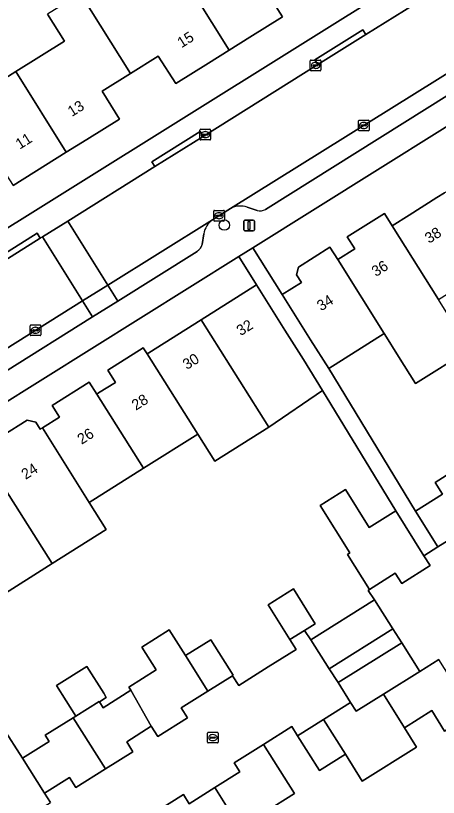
# Model space of a CAD drawing. Extents: x 157767 to 159172, y 387839 to 389425.
# Drawn here: x 158639.9 to 158679.5, y 388286 to 388359.2 of the extents above; entities that cross this region are included whole.
import ezdxf

# ---------------------------------------------------------------- set-up
doc = ezdxf.new("R2010")
doc.units = 0
for name, color, linetype in [('IMGEO_Boom', 7, 'Continuous'), ('IMGEO_Erf', 7, 'Continuous'), ('IMGEO_Kolk', 7, 'Continuous'), ('IMGEO_Lichtmast', 7, 'Continuous'), ('IMGEO_Pand', 7, 'Continuous'), ('IMGEO_Pand_nummerreeks', 7, 'Continuous'), ('IMGEO_Parkeervlak_open', 7, 'Continuous'), ('IMGEO_Rijbaan_lokaal_open', 7, 'Continuous'), ('IMGEO_Voetpad_open', 7, 'Continuous')]:
    doc.layers.add(name, color=color, linetype=linetype)

msp = doc.modelspace()

# ---------------------------------------------------------------- linework, layer by layer
at = {"layer": 'IMGEO_Boom'}
msp.add_circle((158659.453, 388339.583), 0.489, dxfattribs=at)
at = {"layer": 'IMGEO_Erf'}
for points in [[(158581.666, 388351.761), (158603.405, 388317.002), (158686.836, 388369.127)], [(158663.283, 388361.68), (158664.893, 388359.075), (158661.853, 388357.174), (158659.911, 388355.959), (158657.963, 388354.741), (158654.91, 388352.832), (158653.266, 388355.398), (158650.656, 388353.776), (158648.013, 388352.134), (158649.622, 388349.508), (158646.573, 388347.6), (158644.653, 388346.399), (158642.707, 388345.181), (158639.667, 388343.279)], [(158635.375, 388351.106), (158639.925, 388353.954), (158644.493, 388356.813), (158642.904, 388359.353)], [(158691.576, 388355.876), (158662.12, 388337.462), (158664.875, 388333.079), (158666.67, 388334.207), (158666.223, 388334.918), (158666.39, 388335.649), (158669.344, 388337.505), (158670.073, 388336.345), (158671.678, 388337.354), (158670.97, 388338.481), (158674.445, 388340.664), (158675.167, 388339.514), (158676.778, 388340.527), (158679.372, 388342.156), (158680.078, 388342.6)], [(158638.719, 388319.88), (158640.986, 388321.318), (158641.786, 388321.136), (158642.211, 388320.458), (158642.41, 388320.583), (158644.03, 388321.602), (158643.342, 388322.695), (158646.802, 388324.871), (158647.503, 388323.757), (158647.663, 388323.858), (158649.246, 388324.854), (158648.527, 388325.996), (158651.863, 388328.094), (158652.218, 388327.529), (158652.379, 388327.63), (158657.297, 388330.723), (158662.467, 388333.974), (158660.802, 388336.638), (158614.878, 388307.93)], [(158682.438, 388327.934), (158677.357, 388324.744), (158675.775, 388327.263), (158674.473, 388329.336), (158674.423, 388329.416), (158669.227, 388326.152), (158677.361, 388312.788), (158679.887, 388314.37), (158679.188, 388315.485), (158682.047, 388317.275)], [(158638.698, 388292.538), (158640.561, 388289.657), (158643.05, 388291.223), (158642.688, 388291.8), (158645.306, 388293.446), (158645.535, 388293.59), (158643.731, 388296.458), (158646.573, 388298.246), (158648.155, 388295.731), (158648.396, 388295.348), (158647.75, 388294.942), (158648.102, 388294.383), (158650.702, 388296.018), (158650.518, 388296.312), (158653.062, 388297.912), (158651.713, 388300.061), (158654.299, 388301.684), (158655.826, 388299.257), (158658.196, 388300.748), (158660.292, 388297.416), (158660.232, 388297.378), (158660.802, 388296.471), (158663.569, 388298.211), (158666.168, 388299.846), (158665.595, 388300.756), (158663.546, 388304.013), (158665.92, 388305.506), (158667.968, 388302.249), (158666.958, 388301.613), (158667.563, 388300.725), (158673.519, 388304.471), (158672.933, 388305.365), (158673.057, 388305.454), (158670.994, 388308.734), (158671.221, 388308.877), (158668.419, 388313.332), (158670.795, 388314.825), (158673.032, 388311.265), (158675.505, 388312.82), (158668.64, 388324.075), (158663.635, 388320.651), (158658.557, 388317.456), (158656.958, 388319.995), (158651.879, 388316.8), (158646.8, 388313.606), (158648.397, 388311.068), (158643.318, 388307.874), (158638.239, 388304.68)], [(158688.453, 388284.454), (158682.611, 388293.765), (158680.088, 388292.183), (158678.883, 388294.104), (158676.326, 388292.5), (158677.465, 388290.685), (158672.376, 388287.492), (158670.789, 388290.023), (158668.356, 388288.498), (158666.311, 388291.758), (158665.779, 388292.605), (158663.126, 388290.941), (158666.012, 388286.34), (158663.251, 388284.61)]]:
    msp.add_lwpolyline(points, dxfattribs=at)
at = {"layer": 'IMGEO_Kolk'}
for p, q in [((158667.503, 388354.111), (158667.503, 388354.963)), ((158667.578, 388355.037), (158668.43, 388355.037)), ((158667.762, 388354.531), (158667.762, 388354.543)), ((158667.805, 388354.58), (158668.203, 388354.58)), ((158667.991, 388354.817), (158668.016, 388354.817)), ((158668.246, 388354.543), (158668.246, 388354.531)), ((158668.504, 388354.963), (158668.504, 388354.111)), ((158668.43, 388354.037), (158667.578, 388354.037)), ((158668.2, 388354.494), (158667.802, 388354.494)), ((158668.014, 388354.257), (158667.989, 388354.257)), ((158672.089, 388349.414), (158672.941, 388349.414)), ((158672.014, 388348.488), (158672.014, 388349.34)), ((158672.273, 388348.908), (158672.273, 388348.92)), ((158672.711, 388348.871), (158672.313, 388348.871)), ((158672.316, 388348.957), (158672.714, 388348.957)), ((158672.502, 388349.194), (158672.527, 388349.194)), ((158672.757, 388348.92), (158672.757, 388348.908)), ((158673.015, 388349.34), (158673.015, 388348.488)), ((158657.169, 388347.63), (158657.169, 388348.482)), ((158657.244, 388348.556), (158658.096, 388348.556)), ((158657.428, 388348.05), (158657.428, 388348.062)), ((158657.866, 388348.013), (158657.468, 388348.013)), ((158657.471, 388348.099), (158657.869, 388348.099)), ((158657.657, 388348.336), (158657.682, 388348.336)), ((158657.912, 388348.062), (158657.912, 388348.05)), ((158658.17, 388348.482), (158658.17, 388347.63)), ((158672.941, 388348.414), (158672.089, 388348.414)), ((158672.525, 388348.634), (158672.5, 388348.634)), ((158658.096, 388347.556), (158657.244, 388347.556)), ((158657.68, 388347.776), (158657.655, 388347.776)), ((158658.458, 388340.034), (158658.458, 388340.886)), ((158658.533, 388340.96), (158659.385, 388340.96)), ((158658.946, 388340.74), (158658.971, 388340.74)), ((158659.459, 388340.886), (158659.459, 388340.034)), ((158659.385, 388339.96), (158658.533, 388339.96)), ((158658.717, 388340.454), (158658.717, 388340.466)), ((158659.155, 388340.417), (158658.757, 388340.417)), ((158658.76, 388340.503), (158659.158, 388340.503)), ((158658.969, 388340.18), (158658.944, 388340.18)), ((158659.201, 388340.466), (158659.201, 388340.454)), ((158641.263, 388329.301), (158641.263, 388330.153)), ((158641.338, 388330.227), (158642.19, 388330.227)), ((158641.522, 388329.721), (158641.522, 388329.733)), ((158641.96, 388329.684), (158641.562, 388329.684)), ((158641.565, 388329.77), (158641.963, 388329.77)), ((158641.751, 388330.007), (158641.776, 388330.007)), ((158642.006, 388329.733), (158642.006, 388329.721)), ((158642.264, 388330.153), (158642.264, 388329.301)), ((158642.19, 388329.227), (158641.338, 388329.227)), ((158641.774, 388329.447), (158641.749, 388329.447)), ((158657.879, 388291.156), (158657.879, 388292.008)), ((158657.954, 388292.082), (158658.806, 388292.082)), ((158658.138, 388291.576), (158658.138, 388291.588)), ((158658.181, 388291.625), (158658.579, 388291.625)), ((158658.367, 388291.862), (158658.392, 388291.862)), ((158658.622, 388291.588), (158658.622, 388291.576)), ((158658.88, 388292.008), (158658.88, 388291.156)), ((158658.806, 388291.082), (158657.954, 388291.082)), ((158658.576, 388291.539), (158658.178, 388291.539)), ((158658.39, 388291.302), (158658.365, 388291.302))]:
    msp.add_line(p, q, dxfattribs=at)
for points in [[(158667.503, 388354.111), (158667.503, 388354.963)], [(158667.578, 388355.037), (158668.43, 388355.037)], [(158668.504, 388354.963), (158668.504, 388354.111)], [(158668.43, 388354.037), (158667.578, 388354.037)], [(158672.089, 388349.414), (158672.941, 388349.414)], [(158672.014, 388348.488), (158672.014, 388349.34)], [(158673.015, 388349.34), (158673.015, 388348.488)], [(158657.169, 388347.63), (158657.169, 388348.482)], [(158657.244, 388348.556), (158658.096, 388348.556)], [(158658.17, 388348.482), (158658.17, 388347.63)], [(158672.941, 388348.414), (158672.089, 388348.414)], [(158658.096, 388347.556), (158657.244, 388347.556)], [(158658.458, 388340.034), (158658.458, 388340.886)], [(158658.533, 388340.96), (158659.385, 388340.96)], [(158659.459, 388340.886), (158659.459, 388340.034)], [(158659.385, 388339.96), (158658.533, 388339.96)], [(158641.263, 388329.301), (158641.263, 388330.153)], [(158641.338, 388330.227), (158642.19, 388330.227)], [(158642.264, 388330.153), (158642.264, 388329.301)], [(158642.19, 388329.227), (158641.338, 388329.227)], [(158657.879, 388291.156), (158657.879, 388292.008)], [(158657.954, 388292.082), (158658.806, 388292.082)], [(158658.88, 388292.008), (158658.88, 388291.156)], [(158658.806, 388291.082), (158657.954, 388291.082)]]:
    msp.add_lwpolyline(points, dxfattribs=at)
for centre, radius, start, end in [((158667.58, 388354.961), 0.0765, 91.55205, 178.44795), ((158667.58, 388354.961), 0.0765, 91.55205, 178.44795), ((158667.802, 388354.54), 0.0403, 85.87752, 175.75265), ((158668.207, 388354.542), 0.0386, 1.73085, 96.63898), ((158668.428, 388354.961), 0.0765, 1.55205, 88.44795), ((158668.428, 388354.961), 0.0765, 1.55205, 88.44795), ((158667.58, 388354.113), 0.0765, 181.55205, 268.44795), ((158667.58, 388354.113), 0.0765, 181.55205, 268.44795), ((158667.799, 388354.53), 0.0366, 178.93798, 274.71019), ((158668.203, 388354.537), 0.043, 264.86636, 352.45326), ((158668.428, 388354.113), 0.0765, 271.55205, 358.44795), ((158668.428, 388354.113), 0.0765, 271.55205, 358.44795), ((158672.091, 388349.338), 0.0765, 91.55205, 178.44795), ((158672.091, 388349.338), 0.0765, 91.55205, 178.44795), ((158672.939, 388349.338), 0.0765, 1.55205, 88.44795), ((158672.939, 388349.338), 0.0765, 1.55205, 88.44795), ((158672.313, 388348.917), 0.0403, 85.87752, 175.75265), ((158672.31, 388348.907), 0.0366, 178.93798, 274.71019), ((158672.714, 388348.914), 0.043, 264.86636, 352.45326), ((158672.718, 388348.919), 0.0386, 1.73085, 96.63898), ((158657.246, 388348.48), 0.0765, 91.55205, 178.44795), ((158657.246, 388348.48), 0.0765, 91.55205, 178.44795), ((158657.468, 388348.059), 0.0403, 85.87752, 175.75265), ((158657.465, 388348.049), 0.0366, 178.93798, 274.71019), ((158657.869, 388348.056), 0.043, 264.86636, 352.45326), ((158657.873, 388348.061), 0.0386, 1.73085, 96.63898), ((158658.094, 388348.48), 0.0765, 1.55205, 88.44795), ((158658.094, 388348.48), 0.0765, 1.55205, 88.44795), ((158672.091, 388348.49), 0.0765, 181.55205, 268.44795), ((158672.091, 388348.49), 0.0765, 181.55205, 268.44795), ((158672.939, 388348.49), 0.0765, 271.55205, 358.44795), ((158672.939, 388348.49), 0.0765, 271.55205, 358.44795), ((158657.246, 388347.632), 0.0765, 181.55205, 268.44795), ((158657.246, 388347.632), 0.0765, 181.55205, 268.44795), ((158658.094, 388347.632), 0.0765, 271.55205, 358.44795), ((158658.094, 388347.632), 0.0765, 271.55205, 358.44795), ((158658.535, 388340.884), 0.0765, 91.55205, 178.44795), ((158658.535, 388340.884), 0.0765, 91.55205, 178.44795), ((158659.383, 388340.884), 0.0765, 1.55205, 88.44795), ((158659.383, 388340.884), 0.0765, 1.55205, 88.44795), ((158658.535, 388340.036), 0.0765, 181.55205, 268.44795), ((158658.535, 388340.036), 0.0765, 181.55205, 268.44795), ((158658.757, 388340.463), 0.0403, 85.87752, 175.75265), ((158658.754, 388340.453), 0.0366, 178.93798, 274.71019), ((158659.158, 388340.46), 0.043, 264.86636, 352.45326), ((158659.162, 388340.465), 0.0386, 1.73085, 96.63898), ((158659.383, 388340.036), 0.0765, 271.55205, 358.44795), ((158659.383, 388340.036), 0.0765, 271.55205, 358.44795), ((158641.34, 388330.151), 0.0765, 91.55205, 178.44795), ((158641.34, 388330.151), 0.0765, 91.55205, 178.44795), ((158641.562, 388329.73), 0.0403, 85.87752, 175.75265), ((158641.559, 388329.72), 0.0366, 178.93798, 274.71019), ((158641.963, 388329.727), 0.043, 264.86636, 352.45326), ((158641.967, 388329.732), 0.0386, 1.73085, 96.63898), ((158642.188, 388330.151), 0.0765, 1.55205, 88.44795), ((158642.188, 388330.151), 0.0765, 1.55205, 88.44795), ((158641.34, 388329.303), 0.0765, 181.55205, 268.44795), ((158641.34, 388329.303), 0.0765, 181.55205, 268.44795), ((158642.188, 388329.303), 0.0765, 271.55205, 358.44795), ((158642.188, 388329.303), 0.0765, 271.55205, 358.44795), ((158657.956, 388292.006), 0.0765, 91.55205, 178.44795), ((158657.956, 388292.006), 0.0765, 91.55205, 178.44795), ((158658.178, 388291.585), 0.0403, 85.87752, 175.75265), ((158658.175, 388291.575), 0.0366, 178.93798, 274.71019), ((158658.579, 388291.582), 0.043, 264.86636, 352.45326), ((158658.583, 388291.587), 0.0386, 1.73085, 96.63898), ((158658.804, 388292.006), 0.0765, 1.55205, 88.44795), ((158658.804, 388292.006), 0.0765, 1.55205, 88.44795), ((158657.956, 388291.158), 0.0765, 181.55205, 268.44795), ((158657.956, 388291.158), 0.0765, 181.55205, 268.44795), ((158658.804, 388291.158), 0.0765, 271.55205, 358.44795), ((158658.804, 388291.158), 0.0765, 271.55205, 358.44795)]:
    msp.add_arc(centre, radius, start, end, dxfattribs=at)
for centre, major_axis, ratio, start_param, end_param in [((158667.99, 388354.537), (-0.387, 0.002), 0.722429, 4.712389, 7.853982), ((158668.015, 388354.537), (-0.39, 0.002), 0.717154, 1.570796, 4.712389), ((158672.501, 388348.914), (-0.387, 0.002), 0.722429, 4.712389, 7.853982), ((158672.526, 388348.914), (-0.39, 0.002), 0.717154, 1.570796, 4.712389), ((158657.656, 388348.056), (-0.387, 0.002), 0.722429, 4.712389, 7.853982), ((158657.681, 388348.056), (-0.39, 0.002), 0.717154, 1.570796, 4.712389), ((158658.945, 388340.46), (-0.387, 0.002), 0.722429, 4.712389, 7.853982), ((158658.97, 388340.46), (-0.39, 0.002), 0.717154, 1.570796, 4.712389), ((158641.75, 388329.727), (-0.387, 0.002), 0.722429, 4.712389, 7.853982), ((158641.775, 388329.727), (-0.39, 0.002), 0.717154, 1.570796, 4.712389), ((158658.366, 388291.582), (-0.387, 0.002), 0.722429, 4.712389, 7.853982), ((158658.391, 388291.582), (-0.39, 0.002), 0.717154, 1.570796, 4.712389)]:
    msp.add_ellipse(centre, major_axis=major_axis, ratio=ratio, start_param=start_param, end_param=end_param, dxfattribs=at)
at = {"layer": 'IMGEO_Lichtmast'}
for p, q in [((158661.276, 388339.142), (158661.276, 388339.942)), ((158661.276, 388339.942), (158661.276, 388339.142)), ((158661.376, 388340.042), (158662.166, 388340.042)), ((158662.166, 388340.042), (158661.376, 388340.042)), ((158662.266, 388339.942), (158662.266, 388339.142)), ((158662.266, 388339.142), (158662.266, 388339.942)), ((158662.166, 388339.042), (158661.376, 388339.042)), ((158661.376, 388339.042), (158662.166, 388339.042))]:
    msp.add_line(p, q, dxfattribs=at)
msp.add_lwpolyline([(158661.696, 388339.917), (158661.846, 388339.917), (158661.846, 388339.167), (158661.696, 388339.167), (158661.696, 388339.917)], dxfattribs=at)
for centre, start, end in [((158661.376, 388339.942), 90, 180), ((158661.376, 388339.942), 90, 180), ((158662.166, 388339.942), 0, 90), ((158662.166, 388339.942), 360, 90), ((158661.376, 388339.142), 180, 270), ((158661.376, 388339.142), 180, 270), ((158662.166, 388339.142), 270, 0), ((158662.166, 388339.142), 270, 0)]:
    msp.add_arc(centre, 0.1, start, end, dxfattribs=at)
at = {"layer": 'IMGEO_Pand'}
for points in [[(158661.23, 388370.823), (158658.152, 388368.896), (158653.599, 388366.045), (158655.188, 388363.506), (158659.911, 388355.959), (158661.853, 388357.174), (158664.893, 388359.075), (158663.283, 388361.68), (158665.918, 388363.33)], [(158659.911, 388355.959), (158655.188, 388363.506), (158650.623, 388360.649), (158649.033, 388363.189), (158645.967, 388361.27), (158650.656, 388353.776), (158653.266, 388355.398), (158654.91, 388352.832), (158657.963, 388354.741)], [(158644.653, 388346.399), (158646.573, 388347.6), (158649.622, 388349.508), (158648.013, 388352.134), (158650.656, 388353.776), (158645.967, 388361.27), (158642.904, 388359.353), (158644.493, 388356.813), (158639.925, 388353.954)], [(158644.653, 388346.399), (158639.925, 388353.954), (158635.375, 388351.106), (158633.785, 388353.646), (158630.704, 388351.717), (158635.398, 388344.217), (158638.005, 388345.856), (158639.667, 388343.279), (158642.707, 388345.181)], [(158680.248, 388342.707), (158680.078, 388342.6), (158679.372, 388342.156), (158676.778, 388340.527), (158675.167, 388339.514), (158679.503, 388332.608), (158684.584, 388335.8), (158684.242, 388336.345)], [(158675.167, 388339.514), (158674.445, 388340.664), (158670.97, 388338.481), (158671.678, 388337.354), (158670.073, 388336.345), (158674.423, 388329.416), (158674.473, 388329.336), (158675.775, 388327.263), (158677.357, 388324.744), (158682.438, 388327.934), (158680.856, 388330.453), (158679.503, 388332.608)], [(158670.073, 388336.345), (158669.344, 388337.505), (158666.39, 388335.649), (158666.223, 388334.918), (158666.67, 388334.207), (158664.875, 388333.079), (158667.535, 388328.846), (158669.227, 388326.152), (158674.423, 388329.416)], [(158657.297, 388330.723), (158663.635, 388320.651), (158668.64, 388324.075), (158666.863, 388326.983), (158665.128, 388329.742), (158662.467, 388333.974)], [(158657.297, 388330.723), (158652.379, 388327.63), (158652.218, 388327.529), (158656.958, 388319.995), (158658.557, 388317.456), (158663.635, 388320.651)], [(158652.218, 388327.529), (158651.863, 388328.094), (158648.527, 388325.996), (158649.246, 388324.854), (158647.663, 388323.858), (158647.503, 388323.757), (158651.879, 388316.8), (158656.958, 388319.995)], [(158647.503, 388323.757), (158646.802, 388324.871), (158643.342, 388322.695), (158644.03, 388321.602), (158642.41, 388320.583), (158646.8, 388313.606), (158651.879, 388316.8)], [(158642.41, 388320.583), (158642.211, 388320.458), (158641.786, 388321.136), (158640.986, 388321.318), (158638.719, 388319.88), (158638.537, 388319.08), (158638.957, 388318.411), (158637.333, 388317.389), (158638.933, 388314.845), (158643.318, 388307.874), (158648.397, 388311.068), (158646.8, 388313.606)], [(158682.047, 388317.275), (158679.188, 388315.485), (158679.887, 388314.37), (158677.361, 388312.788), (158679.459, 388309.438), (158681.966, 388311.008), (158682.509, 388310.141), (158685.392, 388311.947)], [(158638.933, 388314.845), (158638.77, 388314.743), (158633.853, 388311.651), (158638.239, 388304.68), (158643.318, 388307.874)], [(158675.505, 388312.82), (158673.032, 388311.265), (158670.795, 388314.825), (158668.419, 388313.332), (158671.221, 388308.877), (158670.994, 388308.734), (158673.057, 388305.454), (158675.462, 388306.967), (158676.064, 388306.008), (158678.733, 388307.687), (158678.155, 388308.605)], [(158666.958, 388301.613), (158667.968, 388302.249), (158665.92, 388305.506), (158663.546, 388304.013), (158665.595, 388300.756)], [(158675.223, 388301.762), (158673.519, 388304.471), (158667.563, 388300.725), (158669.267, 388298.016)], [(158657.922, 388295.925), (158655.826, 388299.257), (158654.299, 388301.684), (158651.713, 388300.061), (158653.062, 388297.912), (158650.518, 388296.312), (158650.702, 388296.018), (158652.616, 388292.638), (158653.225, 388291.67), (158656.01, 388293.421), (158655.423, 388294.354)], [(158658.196, 388300.748), (158655.826, 388299.257), (158657.922, 388295.925), (158660.232, 388297.378), (158660.292, 388297.416)], [(158671.286, 388294.877), (158671.808, 388294.041), (158674.356, 388295.641), (158677.756, 388297.774), (158676.073, 388300.457), (158670.126, 388296.726)], [(158679.542, 388298.894), (158677.756, 388297.774), (158674.356, 388295.641), (158676.326, 388292.5), (158678.883, 388294.104), (158680.088, 388292.183), (158682.611, 388293.765), (158682.718, 388293.832)], [(158643.731, 388296.458), (158645.535, 388293.59), (158647.731, 388294.972), (158647.75, 388294.942), (158648.396, 388295.348), (158648.155, 388295.731), (158646.573, 388298.246)], [(158650.702, 388296.018), (158648.102, 388294.383), (158647.75, 388294.942), (158647.731, 388294.972), (158645.535, 388293.59), (158645.306, 388293.446), (158648.327, 388288.643), (158650.899, 388290.261), (158650.314, 388291.191), (158652.616, 388292.638)], [(158674.356, 388295.641), (158671.808, 388294.041), (158671.286, 388294.877), (158668.744, 388293.284), (158670.789, 388290.023), (158672.376, 388287.492), (158677.465, 388290.685), (158676.326, 388292.5)], [(158640.561, 388289.657), (158642.623, 388286.383), (158644.96, 388287.853), (158645.558, 388286.902), (158648.327, 388288.643), (158645.306, 388293.446), (158642.688, 388291.8), (158643.05, 388291.223)], [(158670.789, 388290.023), (158668.744, 388293.284), (158666.311, 388291.758), (158668.356, 388288.498)], [(158640.561, 388289.657), (158638.698, 388292.538), (158634.595, 388290.037), (158633.528, 388289.387), (158635.37, 388286.458), (158637.444, 388283.153), (158639.833, 388284.655), (158640.404, 388283.746), (158643.183, 388285.493), (158642.623, 388286.383)], [(158663.126, 388290.941), (158660.367, 388289.212), (158660.898, 388288.364), (158658.569, 388286.904), (158660.606, 388283.655), (158662.934, 388285.116), (158663.251, 388284.61), (158666.012, 388286.34)], [(158658.569, 388286.904), (158656.155, 388285.39), (158655.615, 388286.25), (158652.942, 388284.574), (158656.236, 388279.322), (158657.11, 388277.929), (158662.231, 388281.139), (158660.606, 388283.655)]]:
    msp.add_lwpolyline(points, close=True, dxfattribs=at)
at = {"layer": 'IMGEO_Parkeervlak_open'}
for points in [[(158685.867, 388357.245), (158660.045, 388341.136)], [(158663.296, 388341.058), (158684.721, 388354.457)], [(158661.592, 388341.251), (158662.533, 388340.934)], [(158658.36, 388340.085), (158648.536, 388333.956), (158649.473, 388332.457), (158656.923, 388337.124)], [(158657.363, 388337.779), (158657.528, 388338.765)], [(158638.959, 388325.87), (158647.109, 388330.976), (158646.169, 388332.48), (158635.697, 388325.947)]]:
    msp.add_lwpolyline(points, dxfattribs=at)
msp.add_lwpolyline([(158648.536, 388333.956), (158646.169, 388332.48), (158647.109, 388330.976), (158649.473, 388332.457)], close=True, dxfattribs=at)
for centre, radius, start, end in [((158660.942, 388339.535), 1.835, 69.25129, 119.25151), ((158662.769, 388341.89), 0.985, 256.12841, 302.33319), ((158659.439, 388338.482), 1.932, 123.96149, 171.5918), ((158656.349, 388337.985), 1.034, 303.68252, 348.53457)]:
    msp.add_arc(centre, radius, start, end, dxfattribs=at)
at = {"layer": 'IMGEO_Rijbaan_lokaal_open'}
for points in [[(158689.306, 388367.788), (158687.415, 388366.609), (158682.67, 388363.64), (158672.713, 388357.418), (158668.22, 388354.61), (158657.467, 388347.889), (158652.945, 388345.063), (158644.783, 388339.961), (158648.536, 388333.956), (158658.36, 388340.085), (158660.045, 388341.136), (158685.867, 388357.245), (158686.32, 388357.528)], [(158681.966, 388311.008), (158679.459, 388309.438), (158678.155, 388308.605), (158678.733, 388307.687), (158676.064, 388306.008), (158675.462, 388306.967), (158673.057, 388305.454), (158672.933, 388305.365), (158673.519, 388304.471), (158675.223, 388301.762), (158676.073, 388300.457), (158677.756, 388297.774), (158679.542, 388298.894)], [(158652.942, 388284.574), (158655.615, 388286.25), (158656.155, 388285.39), (158658.569, 388286.904), (158660.898, 388288.364), (158660.367, 388289.212), (158663.126, 388290.941), (158665.779, 388292.605), (158666.311, 388291.758), (158668.744, 388293.284), (158671.286, 388294.877), (158670.126, 388296.726), (158669.267, 388298.016), (158667.563, 388300.725), (158666.958, 388301.613), (158665.595, 388300.756), (158666.168, 388299.846), (158663.569, 388298.211), (158660.802, 388296.471), (158660.232, 388297.378), (158657.922, 388295.925), (158655.423, 388294.354), (158656.01, 388293.421), (158653.225, 388291.67), (158652.616, 388292.638), (158650.314, 388291.191), (158650.899, 388290.261), (158648.327, 388288.643), (158645.558, 388286.902), (158644.96, 388287.853), (158642.623, 388286.383), (158643.183, 388285.493)]]:
    msp.add_lwpolyline(points, dxfattribs=at)
for points in [[(158642.417, 388338.483), (158646.169, 388332.48), (158648.536, 388333.956), (158644.783, 388339.961)], [(158608.945, 388317.563), (158603.525, 388314.176), (158596.754, 388309.944), (158596.235, 388309.62), (158594.333, 388308.431), (158598.054, 388302.463), (158607.727, 388308.498), (158608.521, 388308.993), (158612.961, 388311.763), (158613.957, 388312.384), (158633.989, 388324.881), (158635.697, 388325.947), (158646.169, 388332.48), (158642.417, 388338.483), (158642.207, 388338.352), (158637.691, 388335.529), (158627.045, 388328.875), (158622.545, 388326.063), (158612.124, 388319.55)], [(158670.126, 388296.726), (158676.073, 388300.457), (158675.223, 388301.762), (158669.267, 388298.016)]]:
    msp.add_lwpolyline(points, close=True, dxfattribs=at)
at = {"layer": 'IMGEO_Voetpad_open'}
for points in [[(158692.048, 388372.383), (158686.836, 388369.127), (158603.405, 388317.002), (158601.325, 388315.771), (158596.962, 388312.998), (158596.02, 388314.508), (158593.97, 388313.222), (158568.709, 388297.399)], [(158641.918, 388338.813), (158642.207, 388338.352), (158642.417, 388338.483), (158644.783, 388339.961), (158652.945, 388345.063), (158652.664, 388345.515), (158657.186, 388348.341), (158657.467, 388347.889), (158668.22, 388354.61), (158667.944, 388355.053), (158672.44, 388357.857), (158672.713, 388357.418), (158682.67, 388363.64), (158682.402, 388364.07), (158687.151, 388367.033), (158687.415, 388366.609), (158689.306, 388367.788)], [(158583.204, 388288.164), (158611.396, 388305.752), (158614.878, 388307.93), (158660.802, 388336.638), (158662.12, 388337.462), (158691.576, 388355.876)], [(158684.721, 388354.457), (158663.296, 388341.058)], [(158660.045, 388341.136), (158658.36, 388340.085)], [(158662.533, 388340.934), (158661.592, 388341.251)], [(158596.235, 388309.62), (158596.754, 388309.944), (158596.203, 388310.826), (158602.974, 388315.058), (158603.525, 388314.176), (158608.945, 388317.563), (158608.653, 388318.032), (158611.834, 388320.015), (158612.124, 388319.55), (158622.545, 388326.063), (158622.262, 388326.517), (158626.762, 388329.329), (158627.045, 388328.875), (158637.691, 388335.529), (158637.408, 388335.98), (158641.918, 388338.813)], [(158657.528, 388338.765), (158657.363, 388337.779)], [(158656.923, 388337.124), (158649.473, 388332.457), (158647.109, 388330.976), (158638.959, 388325.87)]]:
    msp.add_lwpolyline(points, dxfattribs=at)
for points in [[(158668.22, 388354.61), (158672.713, 388357.418), (158672.44, 388357.857), (158667.944, 388355.053)], [(158652.945, 388345.063), (158657.467, 388347.889), (158657.186, 388348.341), (158652.664, 388345.515)], [(158637.691, 388335.529), (158642.207, 388338.352), (158641.918, 388338.813), (158637.408, 388335.98)], [(158669.227, 388326.152), (158667.535, 388328.846), (158664.875, 388333.079), (158662.12, 388337.462), (158660.802, 388336.638), (158662.467, 388333.974), (158665.128, 388329.742), (158666.863, 388326.983), (158668.64, 388324.075), (158675.505, 388312.82), (158678.155, 388308.605), (158679.459, 388309.438), (158677.361, 388312.788)]]:
    msp.add_lwpolyline(points, close=True, dxfattribs=at)
for centre, radius, start, end in [((158660.942, 388339.535), 1.835, 69.25129, 119.25151), ((158662.769, 388341.89), 0.985, 256.12841, 302.33319), ((158659.439, 388338.482), 1.932, 123.96149, 171.5918), ((158656.349, 388337.985), 1.034, 303.68252, 348.53457)]:
    msp.add_arc(centre, radius, start, end, dxfattribs=at)

# ---------------------------------------------------------------- texts
at = {"layer": 'IMGEO_Pand_nummerreeks'}
for s, rotation, p in [('15', 32.02034, (158655.446, 388356.14)), ('13', 32.03486, (158645.173, 388349.697)), ('11', 32.03486, (158640.292, 388346.644)), ('38', 32.01115, (158678.628, 388337.825)), ('36', 32.01115, (158673.644, 388334.71)), ('34', 32.14293, (158668.519, 388331.495)), ('32', 32.16296, (158660.989, 388329.17)), ('30', 32.16012, (158655.949, 388326.001)), ('28', 32.16585, (158651.171, 388322.19)), ('26', 32.05699, (158646.081, 388318.997)), ('24', 32.05699, (158640.834, 388315.712))]:
    msp.add_text(s, height=1, rotation=rotation, dxfattribs=at).set_placement(p)

doc.saveas('drawing.dxf')
